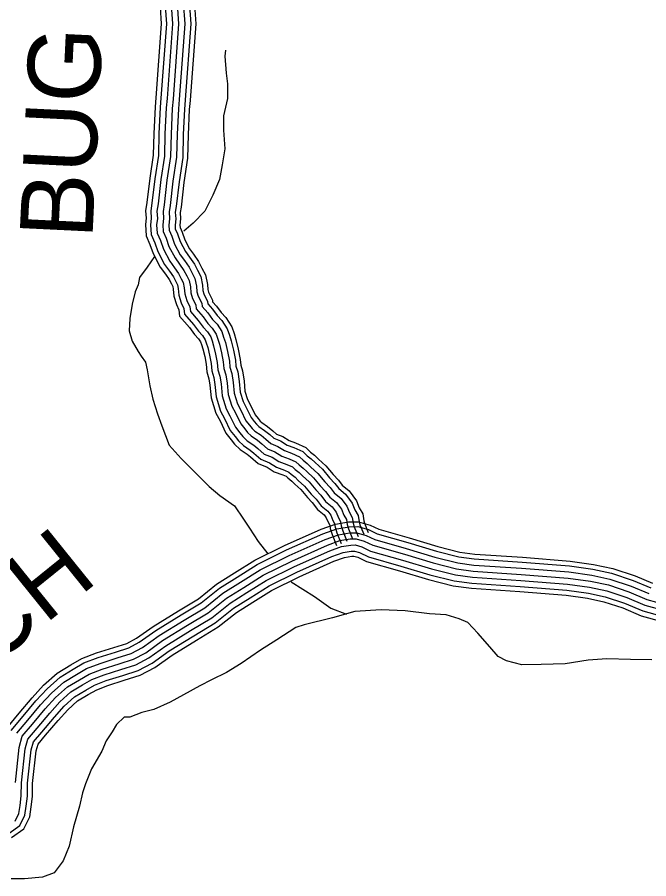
# Model space of a CAD drawing. Extents: x 1788175 to 1969470, y 584502 to 738744.
# Drawn here: x 1917533 to 1920740, y 622315 to 626688 of the extents above; entities that cross this region are included whole.
import ezdxf

# ---------------------------------------------------------------- set-up
doc = ezdxf.new("R2010")
doc.units = 0
for name, color, linetype in [('DESIGN - ROW - Right-of-Way and Easement Labels', 7, 'Continuous'), ('DESIGN - TRANSPORTATION - Text', 7, 'Continuous'), ('SURVEY - TRANSPORTATION - Roads', 7, 'Continuous')]:
    doc.layers.add(name, color=color, linetype=linetype)

msp = doc.modelspace()

# ---------------------------------------------------------------- linework, layer by layer
at = {"layer": 'DESIGN - TRANSPORTATION - Text'}
for points in [[(1918589.6, 626520.5), (1918587.2, 626491.1), (1918593.9, 626403.6), (1918600.6, 626349.8), (1918600.6, 626275.7), (1918580.5, 626188.2), (1918580.5, 626114.2), (1918587.2, 626020), (1918573.7, 625939.2), (1918560.3, 625865.2), (1918526.6, 625784.5), (1918486.2, 625703.7), (1918425.7, 625643.1), (1918378.6, 625602.7)], [(1918229.5, 625473), (1918191.9, 625420.2), (1918154.2, 625367.5), (1918146.7, 625329.9), (1918131.6, 625294.1), (1918116.5, 625232), (1918105.3, 625158.5), (1918101.5, 625096.4), (1918116.5, 625043.7), (1918146.7, 624990.9), (1918161.7, 624968.3), (1918184.3, 624938.2), (1918191.9, 624898.7), (1918206.9, 624817.7), (1918222, 624749.9), (1918244.6, 624674.6), (1918267.2, 624614.4), (1918304.8, 624516.5), (1918365.1, 624448.7), (1918417.8, 624396), (1918463, 624350.8), (1918508.2, 624305.6), (1918560.9, 624260.4), (1918636.2, 624207.7), (1918681.4, 624139.9), (1918711.5, 624094.7), (1918756.7, 624026.9), (1918806, 623964.2)], [(1918923.9, 623822.6), (1918982.7, 623785.9), (1919042.9, 623748.2), (1919125.8, 623688), (1919204, 623659.2)], [(1920755.1, 623426.3), (1920647.1, 623428.7), (1920527.2, 623431), (1920431.3, 623425.7), (1920315.7, 623406), (1920193.8, 623402.3), (1920095.9, 623400.9), (1920017.7, 623421.8), (1919975.4, 623443.2), (1919932.8, 623492.7), (1919871.9, 623561.9), (1919821.3, 623615.3), (1919777.1, 623634.7), (1919710.8, 623655.7), (1919626.8, 623660.6), (1919502.7, 623674.8), (1919380.7, 623681.1), (1919247, 623671.2), (1919133.5, 623639.5), (1918990, 623603.5), (1918948.2, 623590.1)], [(1918948.2, 623590.1), (1918850.9, 623527.9), (1918768, 623475.2), (1918670.1, 623407.4), (1918594.8, 623362.3), (1918519.5, 623324.6), (1918459.2, 623294.5), (1918376.4, 623249.3), (1918308.6, 623211.6), (1918225.7, 623174), (1918165.5, 623158.9), (1918105.2, 623136.3), (1918075.1, 623136.3), (1918037.5, 623098.6), (1918014.9, 623061), (1917984.7, 623015.8), (1917962.1, 622963.1), (1917909.4, 622872.7), (1917879.3, 622797.4), (1917864.2, 622752.2), (1917849.2, 622684.4), (1917819, 622579), (1917796.4, 622481.1), (1917766.3, 622405.8), (1917721.1, 622345.5), (1917660.9, 622322.9), (1917570.5, 622315.4), (1917502.7, 622315.4)]]:
    msp.add_lwpolyline(points, dxfattribs=at)
at = {"layer": 'SURVEY - TRANSPORTATION - Roads'}
for points in [[(1918314.4, 626750.7), (1918321.4, 626654.5), (1918293.5, 626275.4)], [(1918345.1, 626756.5), (1918352.4, 626654.5), (1918324.4, 626273.1)], [(1918345.1, 626756.5), (1918352.4, 626654.5), (1918324.4, 626273.1)], [(1918375.8, 626762.4), (1918383.5, 626654.5), (1918355.3, 626270.9)], [(1918406.4, 626768.2), (1918414.6, 626654.4), (1918386.2, 626268.6)], [(1918430.9, 626772.9), (1918439.4, 626654.4), (1918410.9, 626266.8)], [(1918258.3, 626740), (1918264.5, 626654.6), (1918236.9, 626279.6)], [(1918283.8, 626744.9), (1918290.3, 626654.5), (1918262.6, 626277.7)], [(1918237, 626281), (1918232.6, 626231.5), (1918226.1, 626098.2), (1918223.7, 625988.5), (1918206, 625872.1), (1918191.6, 625748.2), (1918184.8, 625706), (1918187.4, 625667.8), (1918183.8, 625635.5), (1918187.9, 625578.9), (1918206.9, 625534.3), (1918222.8, 625488.8), (1918259.3, 625420.3), (1918284.9, 625384.1), (1918303.8, 625357.4), (1918315.4, 625334.9), (1918322.1, 625322), (1918325.1, 625307.2), (1918327.8, 625273.1), (1918340.9, 625229.5), (1918353.9, 625202.8), (1918357.5, 625170.6), (1918407.4, 625113.4), (1918432.9, 625078.3), (1918453.5, 625056.4), (1918463.9, 625040.2), (1918468.5, 625027.1), (1918475.5, 625005.3), (1918484.8, 624966.8), (1918492, 624927.9), (1918494.9, 624888.2), (1918506.5, 624852.8), (1918511.5, 624821), (1918516.8, 624756.4), (1918541.1, 624679), (1918562.5, 624639.7), (1918592.5, 624577.3), (1918619, 624543.7), (1918636.8, 624521.4), (1918664.8, 624494.2), (1918700.7, 624470.2), (1918717.9, 624456.5), (1918755.8, 624422.3), (1918801.2, 624403.9), (1918837.2, 624381.3), (1918881, 624365.8), (1918897.8, 624358.2), (1918906.5, 624349.7), (1918926.7, 624334), (1918942.4, 624318.7), (1918973.5, 624290.3), (1919006.1, 624251), (1919031.1, 624224.8), (1919057, 624190.4), (1919090.8, 624163.3), (1919102.2, 624147.5), (1919112.7, 624122.4), (1919120, 624109.4), (1919122.6, 624093.6), (1919131.6, 624062.3), (1919154.1, 624007.3)], [(1918262.7, 626278.7), (1918258.2, 626229.7), (1918251.8, 626097.3), (1918249.4, 625986.3), (1918231.4, 625868.7), (1918217.1, 625744.6), (1918210.7, 625704.8), (1918213.2, 625667.2), (1918209.6, 625635), (1918213.3, 625585), (1918230.9, 625543.6), (1918246.4, 625499.2), (1918281.3, 625433.9), (1918305.9, 625399), (1918325.9, 625370.8), (1918338.3, 625346.7), (1918346.6, 625330.6), (1918350.6, 625310.8), (1918353.2, 625277.9), (1918364.9, 625238.8), (1918378.9, 625210.1), (1918382.1, 625181.4), (1918427.6, 625129.4), (1918452.7, 625094.8), (1918473.8, 625072.3), (1918487.2, 625051.6), (1918492.8, 625035.3), (1918500.3, 625012.3), (1918509.9, 624972.2), (1918517.6, 624931.2), (1918520.3, 624893.2), (1918531.6, 624858.8), (1918537, 624824), (1918542.2, 624761.3), (1918564.8, 624689.1), (1918585.4, 624651.4), (1918614.5, 624591), (1918639.2, 624559.7), (1918655.9, 624538.7), (1918681, 624514.3), (1918715.9, 624491), (1918734.6, 624476.1), (1918769.6, 624444.4), (1918813, 624426.9), (1918848.5, 624404.6), (1918890.6, 624389.7), (1918912.5, 624379.8), (1918923.4, 624369.1), (1918943.7, 624353.4), (1918960.1, 624337.4), (1918992.1, 624308), (1919025.4, 624268.1), (1919050.7, 624241.5), (1919075.6, 624208.4), (1919109.5, 624181.2), (1919124.8, 624160.2), (1919135.8, 624133.7), (1919144.6, 624118), (1919147.8, 624099.3), (1919155.9, 624070.7), (1919177.9, 624017)], [(1918293.5, 626275.9), (1918289.2, 626227.5), (1918282.8, 626096.2), (1918280.4, 625983.6), (1918262.2, 625864.6), (1918247.8, 625740.3), (1918241.8, 625703.4), (1918244.4, 625666.6), (1918240.8, 625634.4), (1918243.8, 625592.4), (1918259.9, 625554.8), (1918274.9, 625511.7), (1918307.7, 625450.2), (1918331.2, 625416.9), (1918352.4, 625386.9), (1918365.8, 625361), (1918376.1, 625341), (1918381.3, 625315.1), (1918383.9, 625283.6), (1918393.9, 625250.1), (1918409.1, 625218.9), (1918411.9, 625194.5), (1918451.9, 625148.7), (1918476.6, 625114.6), (1918498.4, 625091.5), (1918515.3, 625065.2), (1918522.2, 625045.1), (1918530.1, 625020.7), (1918540.2, 624978.7), (1918548.4, 624935.2), (1918551, 624899.2), (1918561.8, 624866), (1918567.8, 624827.7), (1918572.8, 624767.3), (1918593.5, 624701.3), (1918613, 624665.6), (1918640.9, 624607.5), (1918663.5, 624579), (1918678.9, 624559.6), (1918700.6, 624538.5), (1918734.2, 624516), (1918754.7, 624499.7), (1918786.4, 624471.1), (1918827.1, 624454.6), (1918862, 624432.7), (1918902.2, 624418.5), (1918930.3, 624405.8), (1918943.8, 624392.5), (1918964, 624376.8), (1918981.4, 624359.9), (1919014.6, 624329.5), (1919048.5, 624288.7), (1919074.4, 624261.6), (1919098, 624230.2), (1919132.2, 624202.8), (1919152, 624175.5), (1919163.8, 624147.2), (1919174.3, 624128.5), (1919178, 624106.2), (1919185.3, 624080.9), (1919206.6, 624028.8)], [(1918324.4, 626273.1), (1918320.1, 626225.4), (1918313.8, 626095.1), (1918311.3, 625980.9), (1918292.9, 625860.5), (1918278.5, 625736.1), (1918273, 625701.9), (1918275.5, 625665.9), (1918271.9, 625633.8), (1918274.3, 625599.8), (1918288.8, 625566), (1918303.4, 625524.1), (1918334.1, 625466.5), (1918356.6, 625434.8), (1918379, 625403), (1918393.4, 625375.2), (1918405.7, 625351.3), (1918412.1, 625319.4), (1918414.5, 625289.4), (1918422.9, 625261.4), (1918439.3, 625227.6), (1918441.6, 625207.6), (1918476.1, 625168.1), (1918500.6, 625134.4), (1918522.9, 625110.7), (1918543.3, 625078.9), (1918551.6, 625055), (1918560, 625029.1), (1918570.6, 624985.2), (1918579.2, 624939.2), (1918581.6, 624905.2), (1918592.1, 624873.3), (1918598.6, 624831.3), (1918603.4, 624773.3), (1918622.2, 624713.5), (1918640.6, 624679.7), (1918667.4, 624624), (1918687.7, 624598.3), (1918702, 624580.4), (1918720.2, 624562.7), (1918752.5, 624541.1), (1918774.7, 624523.4), (1918803.1, 624497.8), (1918841.3, 624482.3), (1918875.6, 624460.8), (1918913.8, 624447.3), (1918948, 624431.7), (1918964.2, 624416), (1918984.4, 624400.2), (1919002.7, 624382.5), (1919037.1, 624350.9), (1919071.7, 624309.3), (1919098.1, 624281.7), (1919120.5, 624252), (1919154.8, 624224.4), (1919179.3, 624190.7), (1919191.7, 624160.8), (1919204, 624139), (1919208.3, 624113), (1919214.6, 624091.1), (1919235.3, 624040.5)], [(1918324.4, 626273.1), (1918320.1, 626225.4), (1918313.8, 626095.1), (1918311.3, 625980.9), (1918292.9, 625860.5), (1918278.5, 625736.1), (1918273, 625701.9), (1918275.5, 625665.9), (1918271.9, 625633.8), (1918274.3, 625599.8), (1918288.8, 625566), (1918303.4, 625524.1), (1918334.1, 625466.5), (1918356.6, 625434.8), (1918379, 625403), (1918393.4, 625375.2), (1918405.7, 625351.3), (1918412.1, 625319.4), (1918414.5, 625289.4), (1918422.9, 625261.4), (1918439.3, 625227.6), (1918441.6, 625207.6), (1918476.1, 625168.1), (1918500.6, 625134.4), (1918522.9, 625110.7), (1918543.3, 625078.9), (1918551.6, 625055), (1918560, 625029.1), (1918570.6, 624985.2), (1918579.2, 624939.2), (1918581.6, 624905.2), (1918592.1, 624873.3), (1918598.6, 624831.3), (1918603.4, 624773.3), (1918622.2, 624713.5), (1918640.6, 624679.7), (1918667.4, 624624), (1918687.7, 624598.3), (1918702, 624580.4), (1918720.2, 624562.7), (1918752.5, 624541.1), (1918774.7, 624523.4), (1918803.1, 624497.8), (1918841.3, 624482.3), (1918875.6, 624460.8), (1918913.8, 624447.3), (1918948, 624431.7), (1918964.2, 624416), (1918984.4, 624400.2), (1919002.7, 624382.5), (1919037.1, 624350.9), (1919071.7, 624309.3), (1919098.1, 624281.7), (1919120.5, 624252), (1919154.8, 624224.4), (1919179.3, 624190.7), (1919191.7, 624160.8), (1919204, 624139), (1919208.3, 624113), (1919214.6, 624091.1), (1919235.3, 624040.5)], [(1918355.3, 626270.4), (1918351, 626223.3), (1918344.8, 626094), (1918342.3, 625978.2), (1918323.6, 625856.3), (1918309.3, 625731.8), (1918304.2, 625700.5), (1918306.6, 625665.3), (1918303, 625633.2), (1918304.9, 625607.2), (1918317.7, 625577.2), (1918331.8, 625536.6), (1918360.6, 625482.8), (1918381.9, 625452.7), (1918405.5, 625419.2), (1918420.9, 625389.4), (1918435.2, 625361.7), (1918442.9, 625323.7), (1918445.1, 625295.1), (1918451.8, 625272.8), (1918469.5, 625236.4), (1918471.3, 625220.7), (1918500.4, 625187.4), (1918524.5, 625154.2), (1918547.4, 625129.8), (1918571.4, 625092.6), (1918581, 625064.8), (1918589.9, 625037.5), (1918600.9, 624991.6), (1918610, 624943.2), (1918612.3, 624911.2), (1918622.3, 624880.6), (1918629.4, 624835), (1918634, 624779.3), (1918650.8, 624725.7), (1918668.2, 624693.9), (1918693.8, 624640.5), (1918712, 624617.6), (1918725, 624601.3), (1918739.8, 624586.9), (1918770.8, 624566.2), (1918794.8, 624547), (1918819.8, 624524.4), (1918855.5, 624510), (1918889.2, 624488.8), (1918925.4, 624476.1), (1918965.8, 624457.7), (1918984.6, 624439.4), (1919004.8, 624423.6), (1919024, 624405), (1919059.6, 624372.3), (1919094.8, 624330), (1919121.7, 624301.8), (1919142.9, 624273.7), (1919177.5, 624246), (1919206.5, 624206), (1919219.6, 624174.4), (1919233.6, 624149.5), (1919238.6, 624119.9), (1919243.9, 624101.2), (1919264, 624052.3)], [(1918386.2, 626267.6), (1918382, 626221.1), (1918375.8, 626092.9), (1918373.2, 625975.5), (1918354.4, 625852.2), (1918340, 625727.5), (1918335.3, 625699.1), (1918337.7, 625664.6), (1918334.1, 625632.6), (1918335.4, 625614.6), (1918346.7, 625588.4), (1918360.3, 625549.1), (1918387, 625499.1), (1918407.2, 625470.5), (1918432.1, 625435.3), (1918448.4, 625403.6), (1918464.7, 625372.1), (1918473.6, 625328), (1918475.8, 625300.9), (1918480.8, 625284.1), (1918499.7, 625245.2), (1918501, 625233.8), (1918524.7, 625206.7), (1918548.4, 625174), (1918572, 625149), (1918599.5, 625106.2), (1918610.4, 625074.7), (1918619.7, 625045.9), (1918631.2, 624998.1), (1918640.8, 624947.2), (1918642.9, 624917.2), (1918652.5, 624887.8), (1918660.2, 624838.7), (1918664.6, 624785.3), (1918679.5, 624737.9), (1918695.8, 624708), (1918720.3, 624657), (1918736.3, 624636.8), (1918748, 624622.2), (1918759.4, 624611.1), (1918789.1, 624591.2), (1918814.9, 624570.7), (1918836.5, 624551.1), (1918869.6, 624537.7), (1918902.7, 624516.9), (1918937, 624504.8), (1918983.5, 624483.7), (1919005, 624462.8), (1919025.2, 624447), (1919045.3, 624427.5), (1919082.1, 624393.8), (1919118, 624350.6), (1919145.4, 624321.9), (1919165.3, 624295.5), (1919200.1, 624267.6), (1919233.7, 624221.2), (1919247.5, 624188), (1919263.3, 624159.9), (1919268.9, 624126.7), (1919273.3, 624111.4), (1919292.7, 624064)], [(1918410.8, 626265.3), (1918406.6, 626219.4), (1918400.5, 626092.1), (1918397.9, 625973.4), (1918378.9, 625848.9), (1918364.5, 625724.1), (1918360.2, 625697.9), (1918362.5, 625664.1), (1918359, 625632.1), (1918359.8, 625620.5), (1918369.7, 625597.3), (1918383, 625559), (1918408.1, 625512.1), (1918427.4, 625484.8), (1918453.3, 625448.2), (1918470.4, 625415), (1918488.3, 625380.3), (1918498.1, 625331.4), (1918500.2, 625305.4), (1918503.9, 625293.1), (1918523.8, 625252.2), (1918524.7, 625244.3), (1918544, 625222.2), (1918567.5, 625189.8), (1918591.5, 625164.3), (1918621.8, 625117.1), (1918633.9, 625082.5), (1918643.5, 625052.5), (1918655.4, 625003.3), (1918665.3, 624950.3), (1918667.4, 624922), (1918676.7, 624893.6), (1918684.8, 624841.6), (1918689, 624790.1), (1918702.4, 624747.6), (1918717.8, 624719.3), (1918741.4, 624670.2), (1918755.6, 624652.2), (1918766.3, 624638.8), (1918775, 624630.4), (1918803.7, 624611.2), (1918830.9, 624589.5), (1918849.9, 624572.4), (1918880.9, 624559.8), (1918913.5, 624539.3), (1918946.2, 624527.8), (1918997.7, 624504.4), (1919021.3, 624481.4), (1919041.5, 624465.7), (1919062.2, 624445.5), (1919100, 624410.9), (1919136.5, 624367), (1919164.3, 624337.9), (1919183.2, 624312.8), (1919218.2, 624284.8), (1919255.5, 624233.4), (1919269.8, 624198.9), (1919287, 624168.3), (1919293, 624132.2), (1919296.7, 624119.5), (1919315.6, 624073.4)], [(1917479.5, 623080.2), (1917543.4, 623156), (1917609.4, 623234.2), (1917666.7, 623297.6), (1917735.6, 623359), (1917804.7, 623400.5), (1917861, 623433.1), (1917935.5, 623461.4), (1918023.6, 623489.5), (1918089.7, 623510.2), (1918139, 623536.5), (1918222.2, 623596.3), (1918352.1, 623676.1), (1918452.9, 623737), (1918545.2, 623809.9), (1918636.7, 623867.8), (1918739.7, 623931.7), (1918890, 624006.4), (1919075.6, 624089.2), (1919149.6, 624115.8), (1919215.7, 624127), (1919265.1, 624127.7), (1919324.7, 624110.7), (1919369, 624089.3), (1919522.9, 624045.4), (1919668.4, 624001.7), (1919779.9, 623973.1), (1919856.1, 623963.3), (1920098.2, 623946.9), (1920339.7, 623928), (1920459.3, 623910.8), (1920557.1, 623890.5), (1920669.8, 623853.2), (1920758.1, 623815.4)], [(1917502, 623068.5), (1917562.3, 623140.1), (1917628, 623217.9), (1917684.2, 623280), (1917750.3, 623339), (1917817.3, 623379.2), (1917871.7, 623410.7), (1917943.6, 623438.1), (1918031.1, 623465.9), (1918099.3, 623487.3), (1918152.1, 623515.5), (1918235.9, 623575.7), (1918365, 623655), (1918467, 623716.6), (1918559.6, 623789.7), (1918649.8, 623846.9), (1918751.7, 623910.1), (1918900.6, 623984.1), (1919084.8, 624066.2), (1919155.9, 624091.8), (1919217.9, 624102.3), (1919261.8, 624102.9), (1919315.9, 624087.5), (1919360.1, 624066.1), (1919516, 624021.7), (1919661.8, 623977.9), (1919775.2, 623948.8), (1919853.7, 623938.7), (1920096.4, 623922.3), (1920337, 623903.4), (1920455.1, 623886.5), (1920550.7, 623866.6), (1920661, 623830.1), (1920750, 623792)], [(1917523.5, 622804.4), (1917543.2, 622981), (1917558.5, 623039.3), (1917609.7, 623100.1), (1917674.7, 623177.1), (1917727.9, 623236), (1917787.2, 623288.9), (1917848.8, 623325.8), (1917898.4, 623354.6), (1917964.1, 623379.5), (1918049.7, 623406.8), (1918123.4, 623429.9), (1918185, 623462.8), (1918270.2, 623524.1), (1918397.2, 623602), (1918502.4, 623665.6), (1918595.4, 623739), (1918682.7, 623794.3), (1918781.9, 623855.8), (1918927, 623928), (1919108, 624008.7), (1919171.7, 624031.6), (1919223.6, 624040.4), (1919253.6, 624040.8), (1919293.7, 624029.3), (1919338, 624007.9), (1919498.6, 623962.2), (1919645.1, 623918.2), (1919763.5, 623887.8), (1919847.7, 623877), (1920091.9, 623860.4), (1920330.1, 623841.8), (1920444.3, 623825.4), (1920534.6, 623806.6), (1920639, 623772.1), (1920729.5, 623733.3), (1920827.9, 623706.6)], [(1917523.5, 622804.4), (1917543.2, 622981), (1917558.5, 623039.3), (1917609.7, 623100.1), (1917674.7, 623177.1), (1917727.9, 623236), (1917787.2, 623288.9), (1917848.8, 623325.8), (1917898.4, 623354.6), (1917964.1, 623379.5), (1918049.7, 623406.8), (1918123.4, 623429.9), (1918185, 623462.8), (1918270.2, 623524.1), (1918397.2, 623602), (1918502.4, 623665.6), (1918595.4, 623739), (1918682.7, 623794.3), (1918781.9, 623855.8), (1918927, 623928), (1919108, 624008.7), (1919171.7, 624031.6), (1919223.6, 624040.4), (1919253.6, 624040.8), (1919293.7, 624029.3), (1919338, 624007.9), (1919498.6, 623962.2), (1919645.1, 623918.2), (1919763.5, 623887.8), (1919847.7, 623877), (1920091.9, 623860.4), (1920330.1, 623841.8), (1920444.3, 623825.4), (1920534.6, 623806.6), (1920639, 623772.1), (1920729.5, 623733.3), (1920827.9, 623706.6)], [(1917530.2, 623053.9), (1917586, 623120.1), (1917651.3, 623197.5), (1917706.1, 623258), (1917768.8, 623314), (1917833, 623352.5), (1917885, 623382.6), (1917953.9, 623408.8), (1918040.4, 623436.3), (1918111.4, 623458.6), (1918168.6, 623489.2), (1918253, 623549.9), (1918381.1, 623628.5), (1918484.7, 623691.1), (1918577.5, 623764.3), (1918666.3, 623820.6), (1918766.8, 623882.9), (1918913.8, 623956), (1919096.4, 624037.5), (1919163.8, 624061.7), (1919220.7, 624071.3), (1919257.7, 624071.8), (1919304.8, 624058.4), (1919349.1, 624037), (1919507.3, 623991.9), (1919653.5, 623948), (1919769.4, 623918.3), (1919850.7, 623907.9), (1920094.1, 623891.3), (1920333.6, 623872.6), (1920449.7, 623855.9), (1920542.6, 623836.6), (1920650, 623801.1), (1920739.8, 623762.6)], [(1917522.2, 622607.1), (1917541.4, 622646.8), (1917547.7, 622688), (1917553.3, 622736.3), (1917554.5, 622802.5), (1917573.8, 622975.3), (1917586.7, 623024.7), (1917633.4, 623080.1), (1917698, 623156.7), (1917749.8, 623213.9), (1917805.7, 623263.8), (1917864.5, 623299.1), (1917911.8, 623326.5), (1917974.3, 623350.2), (1918059.1, 623377.2), (1918135.5, 623401.2), (1918201.4, 623436.4), (1918287.4, 623498.3), (1918413.3, 623575.5), (1918520.1, 623640.1), (1918613.4, 623713.7), (1918699.2, 623768.1), (1918797, 623828.7), (1918940.2, 623899.9), (1919119.5, 623979.9), (1919179.6, 624001.5), (1919226.4, 624009.4), (1919249.4, 624009.7), (1919282.6, 624000.3), (1919326.9, 623978.9), (1919489.9, 623932.4), (1919636.8, 623888.3), (1919757.7, 623857.3), (1919844.6, 623846.1), (1920089.6, 623829.5), (1920326.7, 623811), (1920439, 623794.8), (1920526.5, 623776.6), (1920628, 623743), (1920719.3, 623703.9), (1920820.3, 623676.6)], [(1917491.4, 622547.4), (1917546.6, 622586.4), (1917571.3, 622637.5), (1917578.4, 622683.9), (1917584.3, 622734.2), (1917585.4, 622800.5), (1917604.3, 622969.6), (1917614.9, 623010.1), (1917657.1, 623060.1), (1917721.4, 623136.3), (1917771.7, 623191.9), (1917824.2, 623238.7), (1917880.3, 623272.4), (1917925.1, 623298.4), (1917984.5, 623321), (1918068.4, 623347.7), (1918147.5, 623372.4), (1918217.9, 623410.1), (1918304.6, 623472.4), (1918429.5, 623549.1), (1918537.8, 623614.5), (1918631.3, 623688.4), (1918715.7, 623741.8), (1918812.1, 623801.6), (1918953.4, 623871.9), (1919131.1, 623951.1), (1919187.5, 623971.4), (1919229.2, 623978.4), (1919245.3, 623978.7), (1919271.5, 623971.2), (1919315.8, 623949.8), (1919481.2, 623902.6), (1919628.5, 623858.4), (1919751.8, 623826.8), (1919841.6, 623815.3), (1920087.4, 623798.6), (1920323.3, 623780.1), (1920433.6, 623764.3), (1920518.5, 623746.6), (1920617.1, 623714), (1920709.1, 623674.6), (1920812.7, 623646.5)], [(1917504.3, 622525.1), (1917566.9, 622569.2), (1917596.1, 622629.8), (1917603.9, 622680.4), (1917610, 622732.5), (1917611.1, 622798.8), (1917629.7, 622964.9), (1917638.3, 622997.9), (1917676.7, 623043.6), (1917740.7, 623119.4), (1917789.8, 623173.6), (1917839.5, 623217.9), (1917893.3, 623250.3), (1917936.2, 623275.1), (1917993, 623296.7), (1918076.1, 623323.1), (1918157.5, 623348.6), (1918231.5, 623388.2), (1918318.8, 623451), (1918442.8, 623527.1), (1918552.4, 623593.3), (1918646.2, 623667.3), (1918729.3, 623720), (1918824.7, 623779.1), (1918964.4, 623848.6), (1919140.7, 623927.2), (1919194, 623946.4), (1919231.5, 623952.7), (1919241.9, 623952.9), (1919262.4, 623947.1), (1919306.6, 623925.7), (1919473.9, 623878), (1919621.6, 623833.6), (1919747, 623801.5), (1919839.1, 623789.7), (1920085.5, 623772.9), (1920320.5, 623754.6), (1920429.2, 623738.9), (1920511.8, 623721.8), (1920607.9, 623690), (1920700.7, 623650.2), (1920806.4, 623621.6)]]:
    msp.add_lwpolyline(points, dxfattribs=at)

# ---------------------------------------------------------------- texts
at = {"layer": 'DESIGN - ROW - Right-of-Way and Easement Labels'}
for s, rotation, p in [('BUG', 87.2373, (1917914.2, 625559.8)), ('BRANCH', 38.8793, (1916324.3, 622516.5))]:
    msp.add_text(s, height=370, rotation=rotation, dxfattribs=at).set_placement(p)

doc.saveas('drawing.dxf')
